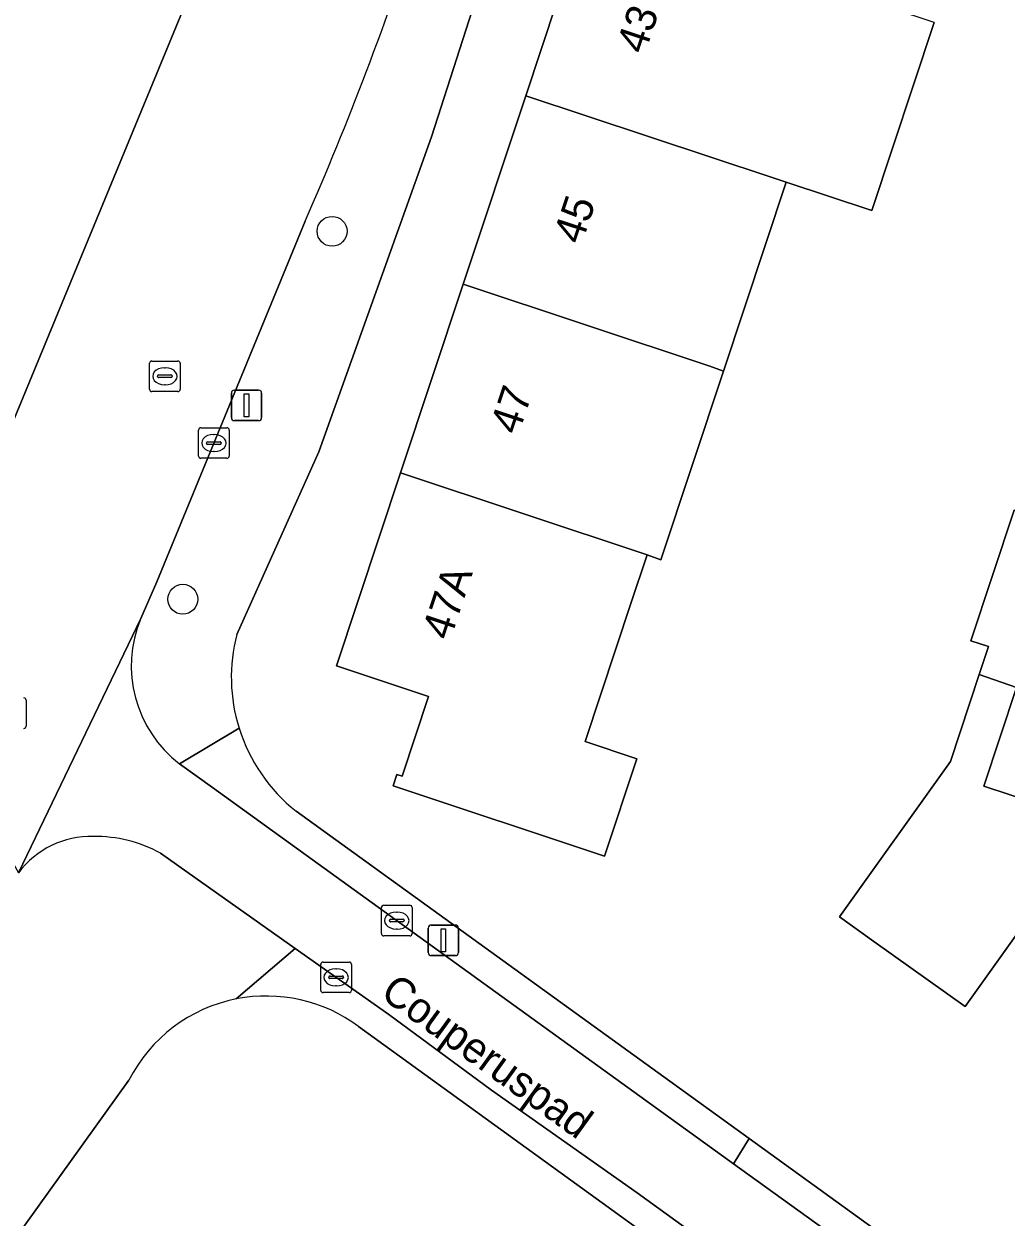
# Model space of a CAD drawing. Extents: x 160349 to 161355, y 381727 to 382854.
# Drawn here: x 160956.39 to 160988.54, y 382135.71 to 382174.78 of the extents above; entities that cross this region are included whole.
import ezdxf

# ---------------------------------------------------------------- set-up
doc = ezdxf.new("R2010")
doc.units = 0
for name, color, linetype in [('IMGEO_Boom', 7, 'Continuous'), ('IMGEO_Erf', 7, 'Continuous'), ('IMGEO_Kolk', 7, 'Continuous'), ('IMGEO_Lichtmast', 7, 'Continuous'), ('IMGEO_Openbare_ruimte_label', 7, 'Continuous'), ('IMGEO_Pand', 7, 'Continuous'), ('IMGEO_Pand_nummerreeks', 7, 'Continuous'), ('IMGEO_Rijbaan_lokaal_open', 7, 'Continuous'), ('IMGEO_Rioolput', 7, 'Continuous'), ('IMGEO_Voetpad_open', 7, 'Continuous')]:
    doc.layers.add(name, color=color, linetype=linetype)

msp = doc.modelspace()

# ---------------------------------------------------------------- linework, layer by layer
at = {"layer": 'IMGEO_Boom'}
for centre in [(160966.476, 382167.985), (160961.589, 382155.939)]:
    msp.add_circle(centre, 0.489, dxfattribs=at)
at = {"layer": 'IMGEO_Erf'}
for points in [[(161010.718, 382268.477), (161001.05, 382250), (161000, 382247.993), (160997.29, 382242.813), (160991.372, 382230.837), (160990.356, 382228.781), (160989.581, 382227.212), (160982.785, 382211.031), (160982.126, 382209.084), (160981.516, 382207.281), (160980.74, 382204.987), (160976.659, 382192.637), (160974.867, 382187.058), (160969.735, 382171.08), (160966.038, 382160.763), (160963.354, 382154.785)], [(160986.185, 382174.824), (160984.143, 382168.664), (160981.338, 382169.594), (160979.286, 382163.403), (160977.241, 382157.234), (160976.79, 382157.397), (160976.269, 382155.828), (160974.76, 382151.281), (160976.45, 382150.72), (160975.392, 382147.531), (160968.473, 382149.828), (160968.596, 382150.198), (160968.766, 382150.142), (160969.636, 382152.761), (160966.618, 382153.763), (160968.714, 382160.077), (160970.764, 382166.251), (160972.813, 382172.423), (160974.863, 382178.597)], [(160965.296, 382148.999), (160980.131, 382138.281), (160986.315, 382133.813), (160990.788, 382130.581)], [(161016.099, 382106.658), (161000, 382118.312), (160967.342, 382141.954)], [(160959.824, 382140.191), (160945.636, 382120.428), (160944.062, 382118.235), (160929.659, 382098.171)]]:
    msp.add_lwpolyline(points, dxfattribs=at)
msp.add_lwpolyline([(160990.934, 382158.147), (160990.227, 382156.01), (160993.417, 382154.955), (160991.194, 382148.704), (160990.833, 382147.69), (160987.2, 382142.604), (160984.213, 382144.737), (160983.08, 382145.546), (160986.713, 382150.633), (160987.652, 382153.474), (160987.956, 382154.393), (160987.385, 382154.582), (160988.798, 382158.854)], close=True, dxfattribs=at)
for centre, radius, start, end in [((160968.783, 382153.388), 5.605, 165.5729, 197.3062), ((160968.844, 382153.43), 5.677, 197.5221, 231.3125), ((160964.328, 382137.892), 5.058, 53.4238, 101.2427), ((160964.312, 382137.915), 5.032, 101.1166, 153.1115)]:
    msp.add_arc(centre, radius, start, end, dxfattribs=at)
at = {"layer": 'IMGEO_Kolk'}
for p, q in [((160962.108, 382160.627), (160962.108, 382161.479)), ((160962.183, 382161.553), (160963.035, 382161.553)), ((160962.596, 382161.333), (160962.621, 382161.333)), ((160963.109, 382161.479), (160963.109, 382160.627)), ((160962.367, 382161.047), (160962.367, 382161.059)), ((160962.805, 382161.01), (160962.407, 382161.01)), ((160962.41, 382161.096), (160962.808, 382161.096)), ((160962.851, 382161.059), (160962.851, 382161.047)), ((160963.035, 382160.553), (160962.183, 382160.553)), ((160962.619, 382160.773), (160962.594, 382160.773)), ((160968.092, 382144.993), (160968.092, 382145.845)), ((160968.167, 382145.919), (160969.019, 382145.919)), ((160968.58, 382145.699), (160968.605, 382145.699)), ((160969.093, 382145.845), (160969.093, 382144.993)), ((160968.351, 382145.413), (160968.351, 382145.425)), ((160968.789, 382145.376), (160968.391, 382145.376)), ((160968.394, 382145.462), (160968.792, 382145.462)), ((160968.835, 382145.425), (160968.835, 382145.413)), ((160969.019, 382144.919), (160968.167, 382144.919)), ((160968.603, 382145.139), (160968.578, 382145.139)), ((160966.106, 382143.135), (160966.106, 382143.987)), ((160966.181, 382144.061), (160967.033, 382144.061)), ((160966.594, 382143.841), (160966.619, 382143.841)), ((160967.107, 382143.987), (160967.107, 382143.135)), ((160966.365, 382143.555), (160966.365, 382143.567)), ((160966.803, 382143.518), (160966.405, 382143.518)), ((160966.408, 382143.604), (160966.806, 382143.604)), ((160966.849, 382143.567), (160966.849, 382143.555)), ((160967.033, 382143.061), (160966.181, 382143.061)), ((160966.617, 382143.281), (160966.592, 382143.281))]:
    msp.add_line(p, q, dxfattribs=at)
for points in [[(160962.108, 382160.627), (160962.108, 382161.479)], [(160962.183, 382161.553), (160963.035, 382161.553)], [(160963.109, 382161.479), (160963.109, 382160.627)], [(160963.035, 382160.553), (160962.183, 382160.553)], [(160968.092, 382144.993), (160968.092, 382145.845)], [(160968.167, 382145.919), (160969.019, 382145.919)], [(160969.093, 382145.845), (160969.093, 382144.993)], [(160969.019, 382144.919), (160968.167, 382144.919)], [(160966.106, 382143.135), (160966.106, 382143.987)], [(160966.181, 382144.061), (160967.033, 382144.061)], [(160967.107, 382143.987), (160967.107, 382143.135)], [(160967.033, 382143.061), (160966.181, 382143.061)]]:
    msp.add_lwpolyline(points, dxfattribs=at)
for centre, radius, start, end in [((160962.185, 382161.477), 0.0765, 91.552, 178.448), ((160962.185, 382161.477), 0.0765, 91.552, 178.448), ((160963.033, 382161.477), 0.0765, 1.552, 88.448), ((160963.033, 382161.477), 0.0765, 1.552, 88.448), ((160962.407, 382161.056), 0.0403, 85.8775, 175.7526), ((160962.404, 382161.046), 0.0366, 178.938, 274.7102), ((160962.808, 382161.053), 0.043, 264.8664, 352.4533), ((160962.812, 382161.058), 0.0386, 1.7309, 96.639), ((160962.185, 382160.629), 0.0765, 181.552, 268.448), ((160962.185, 382160.629), 0.0765, 181.552, 268.448), ((160963.033, 382160.629), 0.0765, 271.552, 358.448), ((160963.033, 382160.629), 0.0765, 271.552, 358.448), ((160968.169, 382145.843), 0.0765, 91.552, 178.448), ((160968.169, 382145.843), 0.0765, 91.552, 178.448), ((160969.017, 382145.843), 0.0765, 1.552, 88.448), ((160969.017, 382145.843), 0.0765, 1.552, 88.448), ((160968.391, 382145.422), 0.0403, 85.8775, 175.7526), ((160968.388, 382145.412), 0.0366, 178.938, 274.7102), ((160968.792, 382145.419), 0.043, 264.8664, 352.4533), ((160968.796, 382145.424), 0.0386, 1.7309, 96.639), ((160968.169, 382144.995), 0.0765, 181.552, 268.448), ((160968.169, 382144.995), 0.0765, 181.552, 268.448), ((160969.017, 382144.995), 0.0765, 271.552, 358.448), ((160969.017, 382144.995), 0.0765, 271.552, 358.448), ((160966.183, 382143.985), 0.0765, 91.552, 178.448), ((160966.183, 382143.985), 0.0765, 91.552, 178.448), ((160967.031, 382143.985), 0.0765, 1.552, 88.448), ((160967.031, 382143.985), 0.0765, 1.552, 88.448), ((160966.405, 382143.564), 0.0403, 85.8775, 175.7526), ((160966.402, 382143.554), 0.0366, 178.938, 274.7102), ((160966.806, 382143.561), 0.043, 264.8664, 352.4533), ((160966.81, 382143.566), 0.0386, 1.7309, 96.639), ((160966.183, 382143.137), 0.0765, 181.552, 268.448), ((160966.183, 382143.137), 0.0765, 181.552, 268.448), ((160967.031, 382143.137), 0.0765, 271.552, 358.448), ((160967.031, 382143.137), 0.0765, 271.552, 358.448)]:
    msp.add_arc(centre, radius, start, end, dxfattribs=at)
for centre, major_axis, ratio, start_param, end_param in [((160962.595, 382161.053), (-0.387, 0.002), 0.722429, 4.712389, 7.853982), ((160962.62, 382161.053), (-0.39, 0.002), 0.717154, 1.570796, 4.712389), ((160968.579, 382145.419), (-0.387, 0.002), 0.722429, 4.712389, 7.853982), ((160968.604, 382145.419), (-0.39, 0.002), 0.717154, 1.570796, 4.712389), ((160966.593, 382143.561), (-0.387, 0.002), 0.722429, 4.712389, 7.853982), ((160966.618, 382143.561), (-0.39, 0.002), 0.717154, 1.570796, 4.712389)]:
    msp.add_ellipse(centre, major_axis=major_axis, ratio=ratio, start_param=start_param, end_param=end_param, dxfattribs=at)
at = {"layer": 'IMGEO_Lichtmast'}
for p, q in [((160963.179, 382161.886), (160963.179, 382162.686)), ((160963.179, 382162.686), (160963.179, 382161.886)), ((160963.279, 382162.786), (160964.069, 382162.786)), ((160964.069, 382162.786), (160963.279, 382162.786)), ((160964.169, 382162.686), (160964.169, 382161.886)), ((160964.169, 382161.886), (160964.169, 382162.686)), ((160964.069, 382161.786), (160963.279, 382161.786)), ((160963.279, 382161.786), (160964.069, 382161.786)), ((160969.723, 382145.273), (160970.513, 382145.273)), ((160970.513, 382145.273), (160969.723, 382145.273)), ((160969.623, 382144.373), (160969.623, 382145.173)), ((160969.623, 382145.173), (160969.623, 382144.373)), ((160970.613, 382145.173), (160970.613, 382144.373)), ((160970.613, 382144.373), (160970.613, 382145.173)), ((160970.513, 382144.273), (160969.723, 382144.273)), ((160969.723, 382144.273), (160970.513, 382144.273))]:
    msp.add_line(p, q, dxfattribs=at)
for points in [[(160963.599, 382162.661), (160963.749, 382162.661), (160963.749, 382161.911), (160963.599, 382161.911), (160963.599, 382162.661)], [(160970.043, 382145.148), (160970.193, 382145.148), (160970.193, 382144.398), (160970.043, 382144.398), (160970.043, 382145.148)]]:
    msp.add_lwpolyline(points, dxfattribs=at)
for centre, start, end in [((160963.279, 382162.686), 90, 180), ((160963.279, 382162.686), 90, 180), ((160964.069, 382162.686), 0, 90), ((160964.069, 382162.686), 360, 90), ((160963.279, 382161.886), 180, 270), ((160963.279, 382161.886), 180, 270), ((160964.069, 382161.886), 270, 0), ((160964.069, 382161.886), 270, 0), ((160969.723, 382145.173), 90, 180), ((160969.723, 382145.173), 90, 180), ((160970.513, 382145.173), 0, 90), ((160970.513, 382145.173), 360, 90), ((160969.723, 382144.373), 180, 270), ((160969.723, 382144.373), 180, 270), ((160970.513, 382144.373), 270, 0), ((160970.513, 382144.373), 270, 0)]:
    msp.add_arc(centre, 0.1, start, end, dxfattribs=at)
at = {"layer": 'IMGEO_Pand'}
for points in [[(160983.381, 382175.755), (160982.931, 382175.918), (160974.863, 382178.597), (160972.813, 382172.423), (160980.884, 382169.745), (160981.338, 382169.594), (160984.143, 382168.664), (160986.185, 382174.824)], [(160981.338, 382169.594), (160980.884, 382169.745), (160972.813, 382172.423), (160970.764, 382166.251), (160978.837, 382163.571), (160979.286, 382163.403)], [(160968.714, 382160.077), (160976.79, 382157.397), (160977.241, 382157.234), (160979.286, 382163.403), (160978.837, 382163.571), (160970.764, 382166.251)], [(160976.269, 382155.828), (160976.79, 382157.397), (160968.714, 382160.077), (160966.618, 382153.763), (160969.636, 382152.761), (160968.766, 382150.142), (160968.596, 382150.198), (160968.473, 382149.828), (160975.392, 382147.531), (160976.45, 382150.72), (160974.76, 382151.281)], [(160987.652, 382153.474), (160988.879, 382153.05), (160987.812, 382149.821), (160991.194, 382148.704), (160993.417, 382154.955), (160990.227, 382156.01), (160990.934, 382158.147), (160988.798, 382158.854), (160987.385, 382154.582), (160987.956, 382154.393)], [(160987.652, 382153.474), (160986.713, 382150.633), (160983.08, 382145.546), (160984.213, 382144.737), (160987.2, 382142.604), (160990.833, 382147.69), (160991.194, 382148.704), (160987.812, 382149.821), (160988.879, 382153.05)]]:
    msp.add_lwpolyline(points, close=True, dxfattribs=at)
at = {"layer": 'IMGEO_Rijbaan_lokaal_open'}
for points in [[(160973.149, 382211.034), (160971.943, 382207.673), (160971.877, 382207.486), (160970.007, 382202.018), (160969.304, 382199.702), (160968.237, 382196.16), (160967.554, 382194.075), (160967.246, 382192.624), (160965.508, 382187.375), (160965.032, 382185.561), (160964.315, 382182.534), (160964.049, 382181.54), (160963.768, 382180.589), (160963.411, 382179.643), (160954.521, 382158.109), (160952.606, 382153.487), (160956.212, 382146.984), (160960.219, 382155.309), (160960.736, 382156.505), (160965.596, 382168.315)], [(160954.521, 382158.109), (160963.411, 382179.643)], [(160960.219, 382155.309), (160956.212, 382146.984)], [(160962.557, 382149.776), (160961.48, 382150.553)], [(160988.292, 382131.193), (160985.731, 382133.042), (160979.618, 382137.456), (160962.557, 382149.776)], [(160960.862, 382147.629), (160961.983, 382146.834), (160965.268, 382144.506), (160968.337, 382142.345), (160971.697, 382139.864), (160976.462, 382136.504), (160980.575, 382133.53), (160982.666, 382132.027), (160986.155, 382129.547), (160989.985, 382126.81), (160994.189, 382123.775), (161000, 382119.569), (161003.71, 382116.886), (161008.989, 382113.111), (161014.076, 382109.424), (161018.68, 382105.918), (161019.509, 382105.346), (161020.31, 382104.759), (161024.644, 382101.61)]]:
    msp.add_lwpolyline(points, dxfattribs=at)
for centre, radius, start, end in [((160864.377, 382212.525), 110.453, 336.40537, 341.90975), ((160963.937, 382153.75), 4.032, 157.2473, 232.452), ((160958.574, 382145.233), 2.94, 88.3068, 143.4489), ((160958.735, 382143.739), 4.433, 61.3284, 90.9546)]:
    msp.add_arc(centre, radius, start, end, dxfattribs=at)
at = {"layer": 'IMGEO_Rioolput'}
for p, q in [((160960.504, 382162.813), (160960.504, 382163.665)), ((160960.579, 382163.739), (160961.431, 382163.739)), ((160961.505, 382163.665), (160961.505, 382162.813)), ((160960.763, 382163.233), (160960.763, 382163.245)), ((160960.806, 382163.282), (160961.204, 382163.282)), ((160960.992, 382163.519), (160961.017, 382163.519)), ((160961.247, 382163.245), (160961.247, 382163.233)), ((160961.201, 382163.196), (160960.803, 382163.196)), ((160961.015, 382162.959), (160960.99, 382162.959)), ((160961.431, 382162.739), (160960.579, 382162.739)), ((160956.462, 382152.638), (160956.462, 382151.786))]:
    msp.add_line(p, q, dxfattribs=at)
for points in [[(160960.504, 382162.813), (160960.504, 382163.665)], [(160960.579, 382163.739), (160961.431, 382163.739)], [(160961.505, 382163.665), (160961.505, 382162.813)], [(160961.431, 382162.739), (160960.579, 382162.739)], [(160956.462, 382152.638), (160956.462, 382151.786)]]:
    msp.add_lwpolyline(points, dxfattribs=at)
for centre, radius, start, end in [((160960.581, 382163.663), 0.0765, 91.552, 178.448), ((160960.581, 382163.663), 0.0765, 91.552, 178.448), ((160961.429, 382163.663), 0.0765, 1.552, 88.448), ((160961.429, 382163.663), 0.0765, 1.552, 88.448), ((160960.803, 382163.242), 0.0403, 85.8775, 175.7526), ((160960.8, 382163.232), 0.0366, 178.938, 274.7102), ((160961.204, 382163.239), 0.043, 264.8664, 352.4533), ((160961.208, 382163.244), 0.0386, 1.7309, 96.639), ((160960.581, 382162.815), 0.0765, 181.552, 268.448), ((160960.581, 382162.815), 0.0765, 181.552, 268.448), ((160961.429, 382162.815), 0.0765, 271.552, 358.448), ((160961.429, 382162.815), 0.0765, 271.552, 358.448), ((160956.386, 382152.636), 0.0765, 1.552, 88.448), ((160956.386, 382152.636), 0.0765, 1.552, 88.448), ((160956.386, 382151.788), 0.0765, 271.552, 358.448), ((160956.386, 382151.788), 0.0765, 271.552, 358.448)]:
    msp.add_arc(centre, radius, start, end, dxfattribs=at)
for centre, major_axis, ratio, start_param, end_param in [((160960.991, 382163.239), (-0.387, 0.002), 0.722429, 4.712389, 7.853982), ((160961.016, 382163.239), (-0.39, 0.002), 0.717154, 1.570796, 4.712389)]:
    msp.add_ellipse(centre, major_axis=major_axis, ratio=ratio, start_param=start_param, end_param=end_param, dxfattribs=at)
at = {"layer": 'IMGEO_Voetpad_open'}
for points in [[(160963.354, 382154.785), (160966.038, 382160.763), (160969.735, 382171.08), (160974.867, 382187.058), (160976.659, 382192.637), (160980.74, 382204.987), (160981.516, 382207.281), (160982.126, 382209.084), (160982.785, 382211.031), (160989.581, 382227.212), (160990.356, 382228.781), (160991.372, 382230.837), (160997.29, 382242.813)], [(160965.596, 382168.315), (160960.736, 382156.505), (160960.219, 382155.309)], [(160963.431, 382151.721), (160961.48, 382150.553), (160962.557, 382149.776), (160979.618, 382137.456), (160980.131, 382138.281), (160965.296, 382148.999)], [(160961.48, 382150.553), (160963.431, 382151.721)], [(160963.342, 382142.853), (160965.268, 382144.506), (160961.983, 382146.834), (160960.862, 382147.629)], [(161014.076, 382109.424), (161008.989, 382113.111), (161003.71, 382116.886), (161000, 382119.569), (160994.189, 382123.775), (160989.985, 382126.81), (160986.155, 382129.547), (160982.666, 382132.027), (160980.575, 382133.53), (160976.462, 382136.504), (160971.697, 382139.864), (160968.337, 382142.345), (160965.268, 382144.506), (160963.342, 382142.853)], [(160967.342, 382141.954), (161000, 382118.312), (161016.099, 382106.658)], [(160945.636, 382120.428), (160959.824, 382140.191)]]:
    msp.add_lwpolyline(points, dxfattribs=at)
msp.add_lwpolyline([(160985.731, 382133.042), (160986.315, 382133.813), (160980.131, 382138.281), (160979.618, 382137.456)], close=True, dxfattribs=at)
for centre, radius, start, end in [((160864.377, 382212.525), 110.453, 336.40537, 341.90975), ((160963.937, 382153.75), 4.032, 157.2473, 232.452), ((160968.783, 382153.388), 5.605, 165.5729, 197.3062), ((160968.844, 382153.43), 5.677, 197.5221, 231.3125), ((160958.574, 382145.233), 2.94, 88.3068, 143.4489), ((160958.735, 382143.739), 4.433, 61.3284, 90.9546), ((160964.328, 382137.892), 5.058, 53.4238, 101.2427), ((160964.312, 382137.915), 5.032, 101.1166, 153.1115)]:
    msp.add_arc(centre, radius, start, end, dxfattribs=at)

# ---------------------------------------------------------------- texts
at = {"layer": 'IMGEO_Openbare_ruimte_label'}
msp.add_text('Couperuspad', height=1, rotation=324.1495, dxfattribs=at).set_placement((160968.011, 382142.932))
at = {"layer": 'IMGEO_Pand_nummerreeks'}
for s, rotation, p in [('43', 71.6312, (160976.71, 382173.752)), ('45', 71.6312, (160974.642, 382167.522)), ('47', 71.6335, (160972.573, 382161.291)), ('47A', 71.6335, (160970.339, 382154.558))]:
    msp.add_text(s, height=1, rotation=rotation, dxfattribs=at).set_placement(p)

doc.saveas('drawing.dxf')
